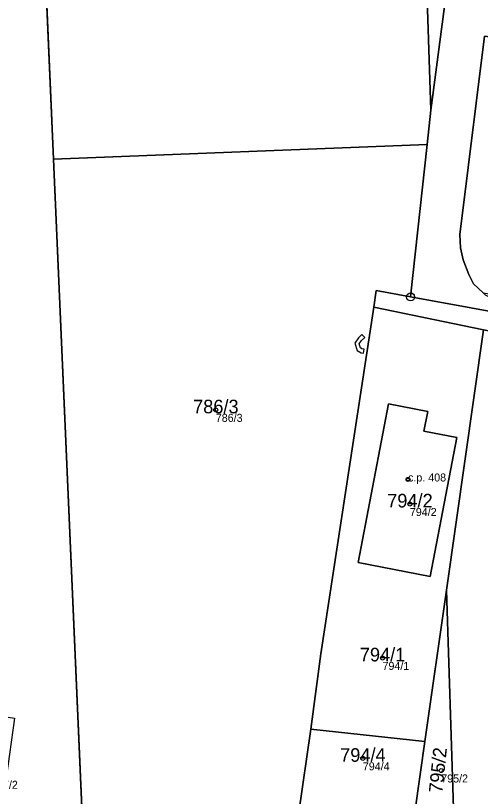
# Model space of a CAD drawing. Extents: x -603967 to -594699, y -1179315 to -1165625.
# Drawn here: x -597834.2 to -597776.1, y -1172249.7 to -1172152.2 of the extents above; entities that cross this region are included whole.
import ezdxf

# ---------------------------------------------------------------- set-up
doc = ezdxf.new("R2010")
doc.units = 0
for name, color, linetype in [('Definiční body', 7, 'Continuous'), ('Hranice parcel', 7, 'Continuous'), ('Parcelní čísla', 7, 'Continuous'), ('Polygon budovy', 7, 'Continuous'), ('Polygon parcely', 7, 'Continuous'), ('Věcná břemena k části', 7, 'Continuous'), ('Značky bodu BP', 7, 'Continuous'), ('Značky budov', 7, 'Continuous')]:
    doc.layers.add(name, color=color, linetype=linetype)

msp = doc.modelspace()

# ---------------------------------------------------------------- linework, layer by layer
at = {"layer": 'Definiční body'}
for centre in [(-597809.2, -1172201.44994), (-597785.17, -1172210.13994), (-597784.94, -1172213.20994), (-597788.36, -1172232.43994), (-597790.82, -1172244.97994), (-597781.02, -1172246.49994)]:
    msp.add_circle(centre, 0.25, dxfattribs=at)
at = {"layer": 'Hranice parcel'}
for p, q in [((-597833.06, -1172088.34), (-597829.48, -1172170.13)), ((-597782.32, -1172164), (-597784.35, -1172102.13)), ((-597776.46, -1172119.41), (-597782.32, -1172164)), ((-597782.78, -1172168.28), (-597782.32, -1172164)), ((-597829.48, -1172170.13), (-597782.78, -1172168.28)), ((-597784.85, -1172187.33), (-597782.78, -1172168.28)), ((-597829.48, -1172170.13), (-597825.85, -1172253.05)), ((-597784.85, -1172187.33), (-597769.77, -1172190.07)), ((-597796.08, -1172231.92), (-597789.45, -1172188.6)), ((-597775.75, -1172191.45), (-597789.45, -1172188.6)), ((-597780.36, -1172223.97), (-597775.75, -1172191.45)), ((-597783.07, -1172242.87), (-597780.36, -1172223.97)), ((-597780.36, -1172223.97), (-597779.47, -1172251.21)), ((-597797.31, -1172241.32), (-597796.08, -1172231.92)), ((-597798.87, -1172251.98), (-597797.31, -1172241.32)), ((-597797.31, -1172241.32), (-597783.07, -1172242.87)), ((-597783.07, -1172242.87), (-597784.29, -1172251.4))]:
    msp.add_line(p, q, dxfattribs=at)
for points in [[(-597775.79, -1172186.83), (-597776.97, -1172185.69), (-597777.58, -1172184.52), (-597778.28, -1172182.71), (-597778.62, -1172181.22), (-597778.7, -1172179.54), (-597775.6, -1172154.76), (-597762.87, -1172156.35)], [(-597789.45, -1172188.6), (-597789.15, -1172186.55), (-597784.85, -1172187.33)], [(-597783.19, -1172204.09), (-597779.06, -1172204.89), (-597782.42, -1172222.24), (-597791.4, -1172220.5), (-597787.61, -1172200.69), (-597782.71, -1172201.63), (-597783.19, -1172204.09)]]:
    msp.add_lwpolyline(points, dxfattribs=at)
at = {"layer": 'Polygon budovy'}
msp.add_lwpolyline([(-597783.19, -1172204.09), (-597782.71, -1172201.63), (-597787.61, -1172200.69), (-597791.4, -1172220.5), (-597782.42, -1172222.24), (-597779.06, -1172204.89)], close=True, dxfattribs=at)
at = {"layer": 'Polygon parcely'}
for points in [[(-597834.36, -1172239.94), (-597836.28, -1172253.46), (-597825.85, -1172253.05), (-597829.48, -1172170.13), (-597833.06, -1172088.34), (-597831.1, -1172058.3), (-597847.92, -1172055.46), (-597847.61, -1172059.45), (-597845.34, -1172059.79), (-597847.18, -1172071.71), (-597846.59, -1172089.99), (-597845.84, -1172113.39), (-597845.11, -1172136.22), (-597844.61, -1172151.68), (-597844.14, -1172166.41), (-597843.64, -1172182.07), (-597843.13, -1172197.94), (-597842.67, -1172212.45), (-597842.35, -1172222.49), (-597842.32, -1172223.4), (-597838.6, -1172224.04), (-597837.46, -1172226.22), (-597839.15, -1172239.19)], [(-597784.35, -1172102.13), (-597784.6, -1172093.72), (-597833.06, -1172088.34), (-597829.48, -1172170.13), (-597782.78, -1172168.28), (-597782.32, -1172164)], [(-597776.46, -1172119.41), (-597774.31, -1172103.24), (-597784.35, -1172102.13), (-597782.32, -1172164)], [(-597778.28, -1172182.71), (-597778.62, -1172181.22), (-597778.7, -1172179.54), (-597775.6, -1172154.76), (-597762.87, -1172156.35), (-597750.47, -1172157.9), (-597747.45, -1172132.56), (-597746.33, -1172123.13), (-597776.46, -1172119.41), (-597782.32, -1172164), (-597782.78, -1172168.28), (-597784.85, -1172187.33), (-597769.77, -1172190.07), (-597775.48, -1172187.13), (-597775.79, -1172186.83), (-597776.97, -1172185.69), (-597777.58, -1172184.52)], [(-597763.91, -1172165.09), (-597762.87, -1172156.35), (-597775.6, -1172154.76), (-597778.7, -1172179.54), (-597778.62, -1172181.22), (-597778.28, -1172182.71), (-597777.58, -1172184.52), (-597776.97, -1172185.69), (-597775.79, -1172186.83), (-597766.93, -1172188.29), (-597766.68, -1172188.33), (-597766.65, -1172188.08), (-597765.97, -1172182.38)], [(-597829.48, -1172170.13), (-597825.85, -1172253.05), (-597798.87, -1172251.98), (-597797.31, -1172241.32), (-597796.08, -1172231.92), (-597789.45, -1172188.6), (-597789.15, -1172186.55), (-597784.85, -1172187.33), (-597782.78, -1172168.28)], [(-597780.36, -1172223.97), (-597775.75, -1172191.45), (-597789.45, -1172188.6), (-597796.08, -1172231.92), (-597797.31, -1172241.32), (-597783.07, -1172242.87)], [(-597767.97, -1172205.89), (-597764.02, -1172206.63), (-597763.97, -1172206.35), (-597763.6, -1172206.42), (-597762.05, -1172194.29), (-597775.75, -1172191.45), (-597780.36, -1172223.97), (-597779.47, -1172251.21), (-597769.97, -1172250.95), (-597765.33, -1172218.51), (-597766.15, -1172218.36), (-597765.89, -1172216.9), (-597769.83, -1172216.17)], [(-597783.19, -1172204.09), (-597782.71, -1172201.63), (-597787.61, -1172200.69), (-597791.4, -1172220.5), (-597782.42, -1172222.24), (-597779.06, -1172204.89)], [(-597783.19, -1172204.09), (-597779.06, -1172204.89), (-597782.42, -1172222.24), (-597791.4, -1172220.5), (-597787.61, -1172200.69), (-597782.71, -1172201.63)], [(-597784.29, -1172251.4), (-597779.47, -1172251.21), (-597780.36, -1172223.97), (-597783.07, -1172242.87)], [(-597797.31, -1172241.32), (-597798.87, -1172251.98), (-597784.29, -1172251.4), (-597783.07, -1172242.87)]]:
    msp.add_lwpolyline(points, close=True, dxfattribs=at)
msp.add_lwpolyline([(-597703.98, -1172202.9), (-597714.49, -1172200.61), (-597724.97, -1172198.42), (-597735.5, -1172196.23), (-597739.62, -1172195.33), (-597741.44, -1172194.94), (-597754.63, -1172192.83), (-597766.33, -1172190.7), (-597766.84, -1172190.61), (-597767.74, -1172190.44), (-597769.77, -1172190.07), (-597784.85, -1172187.33), (-597789.15, -1172186.55), (-597789.45, -1172188.6), (-597775.75, -1172191.45), (-597762.05, -1172194.29), (-597748.35, -1172197.14), (-597743.8, -1172198.07), (-597741.43, -1172198.58), (-597734.42, -1172199.7), (-597726.58, -1172201.47), (-597718.85, -1172202.96), (-597706.76, -1172205.2), (-597690.28, -1172208.4)], dxfattribs=at)
at = {"layer": 'Věcná břemena k části'}
msp.add_lwpolyline([(-597790.64, -1172193.85), (-597790.93, -1172193.8), (-597791.11, -1172193.7), (-597791.27, -1172193.2), (-597790.97, -1172192.78), (-597790.58, -1172192.4), (-597790.94, -1172192.04), (-597791.35, -1172192.46), (-597791.83, -1172193.12), (-597791.53, -1172194.04), (-597791.01, -1172194.32), (-597790.72, -1172194.37)], close=True, dxfattribs=at)
at = {"layer": 'Značky bodu BP'}
for radius in [0.5, 0.0303]:
    msp.add_circle((-597784.85, -1172187.32988), radius, dxfattribs=at)
at = {"layer": 'Značky budov'}
msp.add_circle((-597785.1768, -1172210.13916), 0.175, dxfattribs=at)

# ---------------------------------------------------------------- texts
at = {"layer": 'Definiční body'}
for s, p in [('786/3', (-597809.2, -1172202.939)), ('c.p. 408', (-597785.17, -1172210.39)), ('794/2', (-597784.94, -1172214.699)), ('794/1', (-597788.36, -1172233.929)), ('794/4', (-597790.82, -1172246.469)), ('795/2', (-597781.02, -1172247.989)), ('787/2', (-597837.29, -1172248.779))]:
    msp.add_text(s, height=0.999996, dxfattribs=at).set_placement(p)
at = {"layer": 'Parcelní čísla'}
for s, p in [('786/3', (-597812.036, -1172201.875)), ('794/2', (-597787.776, -1172213.635)), ('794/1', (-597791.196, -1172232.865)), ('794/4', (-597793.656, -1172245.405))]:
    msp.add_text(s, height=1.699998, dxfattribs=at).set_placement(p)
msp.add_text('795/2', height=1.699998, rotation=84, dxfattribs=at).set_placement((-597780.893, -1172249.364))

doc.saveas('drawing.dxf')
